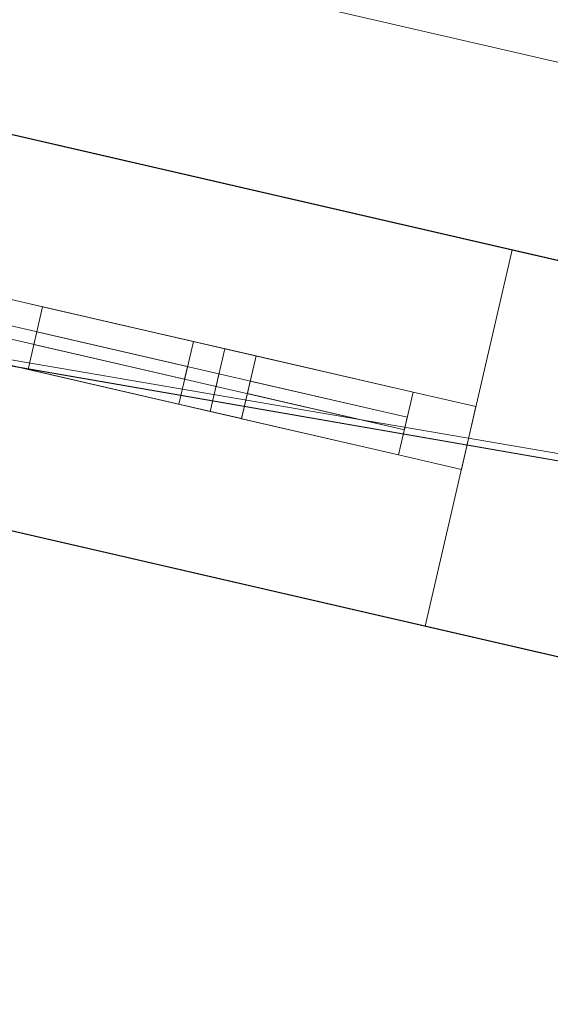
# Model space of a CAD drawing. Header units: millimetres. Extents: x -430348 to -225823, y -86243 to 5084.
# Tile 590 of 656: x -347228 to -346817, y -58058 to -57293. Entities that reach past the tile are written whole.
import ezdxf

# ---------------------------------------------------------------- set-up
doc = ezdxf.new("R2010")
doc.units = ezdxf.units.MM
for name, color, linetype, lineweight in [('A-GLAZ-CURT', 52, 'Continuous', 9), ('A-GLAZ-CWMG', 51, 'Continuous', 9), ('A-ROOF', 132, 'Continuous', 9), ('A-WALL', 113, 'Continuous', 9)]:
    doc.layers.add(name, color=color, linetype=linetype, lineweight=lineweight)

# ---------------------------------------------------------------- blocks, each defined once
blk = doc.blocks.new('System Panel - Glazed-555782-_3D_ Copy 1')
at = {"layer": 'A-GLAZ-CURT', "transparency": 33554471}
mesh = blk.add_polyface(dxfattribs=at)
corners = [(-147.5, 5), (-147.5, 5, 555), (2.5, 5, 555), (147.5, 5, 555), (147.5, 5), (2.5, 5)]
mesh.append_faces([[corners[k] for k in face] for face in [(5, 2, 3, 4)]], dxfattribs={"vtx0": -1})
mesh.append_faces([[corners[k] for k in face] for face in [(5, 0, 1, 2)]], dxfattribs={"vtx3": -1})
mesh = blk.add_polyface(dxfattribs=at)
corners = [(2.5, -5), (-147.5, -5), (-147.5, 5), (2.5, 5)]
mesh.append_faces([[corners[k] for k in face] for face in [(0, 1, 2, 3)]])
mesh = blk.add_polyface(dxfattribs=at)
corners = [(-147.5, -5, 555), (2.5, -5, 555), (2.5, 5, 555), (-147.5, 5, 555)]
mesh.append_faces([[corners[k] for k in face] for face in [(0, 1, 2, 3)]])
mesh = blk.add_polyface(dxfattribs=at)
corners = [(-147.5, -5), (-147.5, -5, 555), (-147.5, 5, 555), (-147.5, 5)]
mesh.append_faces([[corners[k] for k in face] for face in [(3, 0, 1, 2)]])
mesh = blk.add_polyface(dxfattribs=at)
corners = [(147.5, -5), (2.5, -5), (2.5, 5), (147.5, 5)]
mesh.append_faces([[corners[k] for k in face] for face in [(3, 0, 1, 2)]])
mesh = blk.add_polyface(dxfattribs=at)
corners = [(2.5, -5, 555), (147.5, -5, 555), (147.5, 5, 555), (2.5, 5, 555)]
mesh.append_faces([[corners[k] for k in face] for face in [(0, 1, 2, 3)]])
mesh = blk.add_polyface(dxfattribs=at)
corners = [(147.5, -5, 555), (147.5, -5), (147.5, 5), (147.5, 5, 555)]
mesh.append_faces([[corners[k] for k in face] for face in [(3, 0, 1, 2)]])
mesh = blk.add_polyface(dxfattribs=at)
corners = [(-147.5, -5), (2.5, -5), (147.5, -5), (147.5, -5, 555), (2.5, -5, 555), (-147.5, -5, 555)]
mesh.append_faces([[corners[k] for k in face] for face in [(3, 4, 1, 2)]], dxfattribs={"vtx1": -1})
mesh.append_faces([[corners[k] for k in face] for face in [(5, 0, 1, 4)]], dxfattribs={"vtx2": -1})
blk = doc.blocks.new('Rectangular Mullion - 50mm x 50mm-555749-_3D_ Copy 1')
at = {"layer": 'A-GLAZ-CWMG'}
mesh = blk.add_polyface(dxfattribs=at)
corners = [(0, 25), (-50, 25), (-50, -25), (0, -25)]
mesh.append_faces([[corners[k] for k in face] for face in [(2, 3, 0, 1)]])
mesh = blk.add_polyface(dxfattribs=at)
corners = [(-50, 25), (0, 25), (0, 25, -630), (-50, 25, -630)]
mesh.append_faces([[corners[k] for k in face] for face in [(0, 1, 2, 3)]])
mesh = blk.add_polyface(dxfattribs=at)
corners = [(-50, -25), (-50, 25), (-50, 25, -630), (-50, -25, -630)]
mesh.append_faces([[corners[k] for k in face] for face in [(0, 1, 2, 3)]])
mesh = blk.add_polyface(dxfattribs=at)
corners = [(0, 25), (0, -25), (0, -25, -630), (0, 25, -630)]
mesh.append_faces([[corners[k] for k in face] for face in [(0, 1, 2, 3)]])
mesh = blk.add_polyface(dxfattribs=at)
corners = [(0, -25), (-50, -25), (-50, -25, -630), (0, -25, -630)]
mesh.append_faces([[corners[k] for k in face] for face in [(0, 1, 2, 3)]])
blk = doc.blocks.new('Rectangular Mullion - 50mm x 50mm-555774-_3D_ Copy 1')
at = {"layer": 'A-GLAZ-CWMG'}
mesh = blk.add_polyface(dxfattribs=at)
corners = [(0, 25), (-50, 25), (-50, -25), (0, -25)]
mesh.append_faces([[corners[k] for k in face] for face in [(3, 0, 1, 2)]])
mesh = blk.add_polyface(dxfattribs=at)
corners = [(-50, 25), (0, 25), (0, 25, -150), (-50, 25, -150)]
mesh.append_faces([[corners[k] for k in face] for face in [(3, 0, 1, 2)]])
mesh = blk.add_polyface(dxfattribs=at)
corners = [(-50, -25), (-50, 25), (-50, 25, -150), (-50, -25, -150)]
mesh.append_faces([[corners[k] for k in face] for face in [(3, 0, 1, 2)]])
mesh = blk.add_polyface(dxfattribs=at)
corners = [(0, 25), (0, -25), (0, -25, -150), (0, 25, -150)]
mesh.append_faces([[corners[k] for k in face] for face in [(3, 0, 1, 2)]])
mesh = blk.add_polyface(dxfattribs=at)
corners = [(0, -25), (-50, -25), (-50, -25, -150), (0, -25, -150)]
mesh.append_faces([[corners[k] for k in face] for face in [(3, 0, 1, 2)]])
blk = doc.blocks.new('System Panel - Glazed-555783-_3D_ Copy 1')
at = {"layer": 'A-GLAZ-CURT', "transparency": 33554471}
mesh = blk.add_polyface(dxfattribs=at)
corners = [(-62.5, 5), (-62.5, 5, 555), (62.5, 5, 555), (62.5, 5)]
mesh.append_faces([[corners[k] for k in face] for face in [(1, 2, 3, 0)]])
mesh = blk.add_polyface(dxfattribs=at)
corners = [(62.5, -5), (-62.5, -5), (-62.5, 5), (62.5, 5)]
mesh.append_faces([[corners[k] for k in face] for face in [(3, 0, 1, 2)]])
mesh = blk.add_polyface(dxfattribs=at)
corners = [(-62.5, -5, 555), (62.5, -5, 555), (62.5, 5, 555), (-62.5, 5, 555)]
mesh.append_faces([[corners[k] for k in face] for face in [(0, 1, 2, 3)]])
mesh = blk.add_polyface(dxfattribs=at)
corners = [(-62.5, -5), (-62.5, -5, 555), (-62.5, 5, 555), (-62.5, 5)]
mesh.append_faces([[corners[k] for k in face] for face in [(3, 0, 1, 2)]])
mesh = blk.add_polyface(dxfattribs=at)
corners = [(62.5, -5, 555), (62.5, -5), (62.5, 5), (62.5, 5, 555)]
mesh.append_faces([[corners[k] for k in face] for face in [(3, 0, 1, 2)]])
mesh = blk.add_polyface(dxfattribs=at)
corners = [(-62.5, -5), (62.5, -5), (62.5, -5, 555), (-62.5, -5, 555)]
mesh.append_faces([[corners[k] for k in face] for face in [(3, 0, 1, 2)]])
blk = doc.blocks.new('Rectangular Mullion - 50mm x 50mm-555751-_3D_ Copy 1')
at = {"layer": 'A-GLAZ-CWMG'}
mesh = blk.add_polyface(dxfattribs=at)
corners = [(0, 25, -630), (0, -25, -630), (-50, -25, -630), (-50, 25, -630)]
mesh.append_faces([[corners[k] for k in face] for face in [(0, 1, 2, 3)]])
mesh = blk.add_polyface(dxfattribs=at)
corners = [(-50, 25), (0, 25), (0, 25, -630), (-50, 25, -630)]
mesh.append_faces([[corners[k] for k in face] for face in [(0, 1, 2, 3)]])
mesh = blk.add_polyface(dxfattribs=at)
corners = [(-50, -25), (-50, 25), (-50, 25, -630), (-50, -25, -630)]
mesh.append_faces([[corners[k] for k in face] for face in [(0, 1, 2, 3)]])
mesh = blk.add_polyface(dxfattribs=at)
corners = [(0, 25), (0, -25), (0, -25, -630), (0, 25, -630)]
mesh.append_faces([[corners[k] for k in face] for face in [(0, 1, 2, 3)]])
mesh = blk.add_polyface(dxfattribs=at)
corners = [(0, -25), (-50, -25), (-50, -25, -630), (0, -25, -630)]
mesh.append_faces([[corners[k] for k in face] for face in [(0, 1, 2, 3)]])
blk = doc.blocks.new('System Panel - Glazed-555784-_3D_ Copy 1')
at = {"layer": 'A-GLAZ-CURT', "transparency": 33554471}
mesh = blk.add_polyface(dxfattribs=at)
corners = [(-145, 5), (-145, 5, 555), (0, 5, 555), (145, 5, 555), (145, 5), (0, 5)]
mesh.append_faces([[corners[k] for k in face] for face in [(1, 2, 5, 0)]], dxfattribs={"vtx1": -1})
mesh.append_faces([[corners[k] for k in face] for face in [(3, 4, 5, 2)]], dxfattribs={"vtx2": -1})
mesh = blk.add_polyface(dxfattribs=at)
corners = [(0, -5), (-145, -5), (-145, 5), (0, 5)]
mesh.append_faces([[corners[k] for k in face] for face in [(0, 1, 2, 3)]])
mesh = blk.add_polyface(dxfattribs=at)
corners = [(-145, -5, 555), (0, -5, 555), (0, 5, 555), (-145, 5, 555)]
mesh.append_faces([[corners[k] for k in face] for face in [(0, 1, 2, 3)]])
mesh = blk.add_polyface(dxfattribs=at)
corners = [(-145, -5), (-145, -5, 555), (-145, 5, 555), (-145, 5)]
mesh.append_faces([[corners[k] for k in face] for face in [(3, 0, 1, 2)]])
mesh = blk.add_polyface(dxfattribs=at)
corners = [(145, -5), (0, -5), (0, 5), (145, 5)]
mesh.append_faces([[corners[k] for k in face] for face in [(3, 0, 1, 2)]])
mesh = blk.add_polyface(dxfattribs=at)
corners = [(0, -5, 555), (145, -5, 555), (145, 5, 555), (0, 5, 555)]
mesh.append_faces([[corners[k] for k in face] for face in [(3, 0, 1, 2)]])
mesh = blk.add_polyface(dxfattribs=at)
corners = [(145, -5, 555), (145, -5), (145, 5), (145, 5, 555)]
mesh.append_faces([[corners[k] for k in face] for face in [(3, 0, 1, 2)]])
mesh = blk.add_polyface(dxfattribs=at)
corners = [(-145, -5), (0, -5), (145, -5), (145, -5, 555), (0, -5, 555), (-145, -5, 555)]
mesh.append_faces([[corners[k] for k in face] for face in [(3, 4, 1, 2)]], dxfattribs={"vtx1": -1})
mesh.append_faces([[corners[k] for k in face] for face in [(5, 0, 1, 4)]], dxfattribs={"vtx2": -1})
blk = doc.blocks.new('Rectangular Mullion - 50mm x 50mm-555773-_3D_ Copy 1')
at = {"layer": 'A-GLAZ-CWMG'}
mesh = blk.add_polyface(dxfattribs=at)
corners = [(0, 25), (-50, 25), (-50, -25), (0, -25)]
mesh.append_faces([[corners[k] for k in face] for face in [(3, 0, 1, 2)]])
mesh = blk.add_polyface(dxfattribs=at)
corners = [(0, 25, -125), (0, -25, -125), (-50, -25, -125), (-50, 25, -125)]
mesh.append_faces([[corners[k] for k in face] for face in [(3, 0, 1, 2)]])
mesh = blk.add_polyface(dxfattribs=at)
corners = [(-50, 25), (0, 25), (0, 25, -125), (-50, 25, -125)]
mesh.append_faces([[corners[k] for k in face] for face in [(0, 1, 2, 3)]])
mesh = blk.add_polyface(dxfattribs=at)
corners = [(-50, -25), (-50, 25), (-50, 25, -125), (-50, -25, -125)]
mesh.append_faces([[corners[k] for k in face] for face in [(3, 0, 1, 2)]])
mesh = blk.add_polyface(dxfattribs=at)
corners = [(0, 25), (0, -25), (0, -25, -125), (0, 25, -125)]
mesh.append_faces([[corners[k] for k in face] for face in [(3, 0, 1, 2)]])
mesh = blk.add_polyface(dxfattribs=at)
corners = [(0, -25), (-50, -25), (-50, -25, -125), (0, -25, -125)]
mesh.append_faces([[corners[k] for k in face] for face in [(0, 1, 2, 3)]])
blk = doc.blocks.new('Rectangular Mullion - 50mm x 50mm-555775-_3D_ Copy 1')
at = {"layer": 'A-GLAZ-CWMG'}
mesh = blk.add_polyface(dxfattribs=at)
corners = [(0, 25, -145), (0, -25, -145), (-50, -25, -145), (-50, 25, -145)]
mesh.append_faces([[corners[k] for k in face] for face in [(3, 0, 1, 2)]])
mesh = blk.add_polyface(dxfattribs=at)
corners = [(-50, 25), (0, 25), (0, 25, -145), (-50, 25, -145)]
mesh.append_faces([[corners[k] for k in face] for face in [(0, 1, 2, 3)]])
mesh = blk.add_polyface(dxfattribs=at)
corners = [(-50, -25), (-50, 25), (-50, 25, -145), (-50, -25, -145)]
mesh.append_faces([[corners[k] for k in face] for face in [(0, 1, 2, 3)]])
mesh = blk.add_polyface(dxfattribs=at)
corners = [(0, 25), (0, -25), (0, -25, -145), (0, 25, -145)]
mesh.append_faces([[corners[k] for k in face] for face in [(0, 1, 2, 3)]])
mesh = blk.add_polyface(dxfattribs=at)
corners = [(0, -25), (-50, -25), (-50, -25, -145), (0, -25, -145)]
mesh.append_faces([[corners[k] for k in face] for face in [(0, 1, 2, 3)]])
blk = doc.blocks.new('Rectangular Mullion - 50mm x 50mm-555779-_3D_ Copy 1')
at = {"layer": 'A-GLAZ-CWMG'}
mesh = blk.add_polyface(dxfattribs=at)
corners = [(0, 25, -145), (0, -25, -145), (-50, -25, -145), (-50, 25, -145)]
mesh.append_faces([[corners[k] for k in face] for face in [(3, 0, 1, 2)]])
mesh = blk.add_polyface(dxfattribs=at)
corners = [(-50, 25), (0, 25), (0, 25, -145), (-50, 25, -145)]
mesh.append_faces([[corners[k] for k in face] for face in [(0, 1, 2, 3)]])
mesh = blk.add_polyface(dxfattribs=at)
corners = [(-50, -25), (-50, 25), (-50, 25, -145), (-50, -25, -145)]
mesh.append_faces([[corners[k] for k in face] for face in [(3, 0, 1, 2)]])
mesh = blk.add_polyface(dxfattribs=at)
corners = [(0, 25), (0, -25), (0, -25, -145), (0, 25, -145)]
mesh.append_faces([[corners[k] for k in face] for face in [(3, 0, 1, 2)]])
mesh = blk.add_polyface(dxfattribs=at)
corners = [(0, -25), (-50, -25), (-50, -25, -145), (0, -25, -145)]
mesh.append_faces([[corners[k] for k in face] for face in [(0, 1, 2, 3)]])
blk = doc.blocks.new('Rectangular Mullion - 50mm x 50mm-555780-_3D_ Copy 1')
at = {"layer": 'A-GLAZ-CWMG'}
mesh = blk.add_polyface(dxfattribs=at)
corners = [(25, 25), (-25, 25), (-25, -25), (25, -25)]
mesh.append_faces([[corners[k] for k in face] for face in [(2, 3, 0, 1)]])
mesh = blk.add_polyface(dxfattribs=at)
corners = [(25, 25, -125), (25, -25, -125), (-25, -25, -125), (-25, 25, -125)]
mesh.append_faces([[corners[k] for k in face] for face in [(0, 1, 2, 3)]])
mesh = blk.add_polyface(dxfattribs=at)
corners = [(-25, 25), (25, 25), (25, 25, -125), (-25, 25, -125)]
mesh.append_faces([[corners[k] for k in face] for face in [(0, 1, 2, 3)]])
mesh = blk.add_polyface(dxfattribs=at)
corners = [(-25, -25), (-25, 25), (-25, 25, -125), (-25, -25, -125)]
mesh.append_faces([[corners[k] for k in face] for face in [(0, 1, 2, 3)]])
mesh = blk.add_polyface(dxfattribs=at)
corners = [(25, 25), (25, -25), (25, -25, -125), (25, 25, -125)]
mesh.append_faces([[corners[k] for k in face] for face in [(0, 1, 2, 3)]])
mesh = blk.add_polyface(dxfattribs=at)
corners = [(25, -25), (-25, -25), (-25, -25, -125), (25, -25, -125)]
mesh.append_faces([[corners[k] for k in face] for face in [(0, 1, 2, 3)]])
blk = doc.blocks.new('Rectangular Mullion - 50mm x 50mm-555781-_3D_ Copy 1')
at = {"layer": 'A-GLAZ-CWMG'}
mesh = blk.add_polyface(dxfattribs=at)
corners = [(25, 25), (-25, 25), (-25, -25), (25, -25)]
mesh.append_faces([[corners[k] for k in face] for face in [(2, 3, 0, 1)]])
mesh = blk.add_polyface(dxfattribs=at)
corners = [(25, 25, -120), (25, -25, -120), (-25, -25, -120), (-25, 25, -120)]
mesh.append_faces([[corners[k] for k in face] for face in [(0, 1, 2, 3)]])
mesh = blk.add_polyface(dxfattribs=at)
corners = [(-25, 25), (25, 25), (25, 25, -120), (-25, 25, -120)]
mesh.append_faces([[corners[k] for k in face] for face in [(3, 0, 1, 2)]])
mesh = blk.add_polyface(dxfattribs=at)
corners = [(-25, -25), (-25, 25), (-25, 25, -120), (-25, -25, -120)]
mesh.append_faces([[corners[k] for k in face] for face in [(3, 0, 1, 2)]])
mesh = blk.add_polyface(dxfattribs=at)
corners = [(25, 25), (25, -25), (25, -25, -120), (25, 25, -120)]
mesh.append_faces([[corners[k] for k in face] for face in [(3, 0, 1, 2)]])
mesh = blk.add_polyface(dxfattribs=at)
corners = [(25, -25), (-25, -25), (-25, -25, -120), (25, -25, -120)]
mesh.append_faces([[corners[k] for k in face] for face in [(3, 0, 1, 2)]])
blk = doc.blocks.new('Rectangular Mullion - 50mm x 50mm-458558-_3D_ Copy 1')
at = {"layer": 'A-GLAZ-CWMG'}
mesh = blk.add_polyface(dxfattribs=at)
corners = [(25, 25), (-25, 25), (-25, -25), (25, -25)]
mesh.append_faces([[corners[k] for k in face] for face in [(2, 3, 0, 1)]])
mesh = blk.add_polyface(dxfattribs=at)
corners = [(25, 25, -655), (25, -25, -655), (-25, -25, -655), (-25, 25, -655)]
mesh.append_faces([[corners[k] for k in face] for face in [(0, 1, 2, 3)]])
mesh = blk.add_polyface(dxfattribs=at)
corners = [(-25, 25), (25, 25), (25, 25, -655), (-25, 25, -655)]
mesh.append_faces([[corners[k] for k in face] for face in [(0, 1, 2, 3)]])
mesh = blk.add_polyface(dxfattribs=at)
corners = [(-25, -25), (-25, 25), (-25, 25, -655), (-25, -25, -655)]
mesh.append_faces([[corners[k] for k in face] for face in [(0, 1, 2, 3)]])
mesh = blk.add_polyface(dxfattribs=at)
corners = [(25, 25), (25, -25), (25, -25, -655), (25, 25, -655)]
mesh.append_faces([[corners[k] for k in face] for face in [(0, 1, 2, 3)]])
mesh = blk.add_polyface(dxfattribs=at)
corners = [(25, -25), (-25, -25), (-25, -25, -655), (25, -25, -655)]
mesh.append_faces([[corners[k] for k in face] for face in [(0, 1, 2, 3)]])

msp = doc.modelspace()

# ---------------------------------------------------------------- block references
at = {"layer": 'A-GLAZ-CURT', "transparency": 33554471, "rotation": 166.9999999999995}
for name, p in [('System Panel - Glazed-555784-_3D_ Copy 1', (-347240.42, -57534.85, 61417.89)), ('System Panel - Glazed-555782-_3D_ Copy 1', (-347072.34, -57573.66, 60812.89)), ('System Panel - Glazed-555783-_3D_ Copy 1', (-346989.52, -57592.78, 61417.89))]:
    msp.add_blockref(name, p, dxfattribs=at)
at = {"layer": 'A-GLAZ-CWMG', "extrusion": (0, 0, -1), "rotation": 13.00000000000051}
for p in [(347240.42, -57534.85, -60762.89), (347074.78, -57573.09, -61367.89)]:
    msp.add_blockref('Rectangular Mullion - 50mm x 50mm-458558-_3D_ Copy 1', p, dxfattribs=at)
at = {"layer": 'A-GLAZ-CWMG', "extrusion": (-0.97437, 0.224951, 0), "rotation": 90}
for name, p in [('Rectangular Mullion - 50mm x 50mm-555779-_3D_ Copy 1', (134172.34, 62022.89, 325398.14)), ('Rectangular Mullion - 50mm x 50mm-555781-_3D_ Copy 1', (134172.34, 61392.89, 325373.14)), ('Rectangular Mullion - 50mm x 50mm-555773-_3D_ Copy 1', (134172.34, 62022.89, 325203.14)), ('Rectangular Mullion - 50mm x 50mm-555780-_3D_ Copy 1', (134172.34, 61392.89, 325203.14))]:
    msp.add_blockref(name, p, dxfattribs=at)
at = {"layer": 'A-GLAZ-CWMG', "extrusion": (0.97437, -0.224951, 0), "rotation": 270}
for name, p in [('Rectangular Mullion - 50mm x 50mm-555775-_3D_ Copy 1', (-134172.34, 60762.89, -325228.14)), ('Rectangular Mullion - 50mm x 50mm-555774-_3D_ Copy 1', (-134172.34, 60762.89, -325078.14))]:
    msp.add_blockref(name, p, dxfattribs=at)
at = {"layer": 'A-GLAZ-CWMG', "rotation": 346.9999999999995}
for name, p in [('Rectangular Mullion - 50mm x 50mm-555749-_3D_ Copy 1', (-346879.9, -57618.08, 62022.89)), ('Rectangular Mullion - 50mm x 50mm-555751-_3D_ Copy 1', (-346879.9, -57618.08, 61392.89))]:
    msp.add_blockref(name, p, dxfattribs=at)

# ---------------------------------------------------------------- meshes
at = {"layer": 'A-ROOF'}
mesh = msp.add_polyface(dxfattribs=at)
corners = [(-332194.58, -60700.57, 64510), (-332936.91, -63915.99, 66863.87), (-347357.56, -60586.72, 66863.87), (-349830.64, -56628.96, 64510)]
mesh.append_faces([[corners[k] for k in face] for face in [(0, 1, 2, 3)]])
mesh = msp.add_polyface(dxfattribs=at)
corners = [(-332194.58, -60700.57, 64632.83), (-349830.64, -56628.96, 64632.83), (-347357.56, -60586.72, 66986.7), (-332936.91, -63915.99, 66986.7)]
mesh.append_faces([[corners[k] for k in face] for face in [(2, 3, 0, 1)]])
mesh = msp.add_polyface(dxfattribs=at)
corners = [(-349830.64, -56628.96, 64510), (-349830.64, -56628.96, 64632.83), (-332194.58, -60700.57, 64632.83), (-332194.58, -60700.57, 64510)]
mesh.append_faces([[corners[k] for k in face] for face in [(2, 3, 0, 1)]])
at = {"layer": 'A-WALL'}
mesh = msp.add_polyface(dxfattribs=at)
corners = [(-318492.73, -64325.72, 59055.17), (-325272.33, -62760.53, 59055.17), (-325564.65, -62693.04, 59055.17), (-326621.84, -62448.97, 59055.17), (-326914.15, -62381.49, 59055.17), (-337272.77, -59990.01, 59055.17), (-337565.08, -59922.52, 59055.17), (-338713.69, -59657.35, 59055.17), (-339006, -59589.86, 59055.17), (-349473.91, -57173.15, 59055.17), (-349766.22, -57105.67, 59055.17), (-349698.74, -56813.36, 59055.17), (-344281.83, -58063.95, 59055.17), (-344086.95, -58108.94, 59055.17), (-338776.64, -59334.92, 59055.17), (-338581.76, -59379.91, 59055.17), (-337490.22, -59631.92, 59055.17), (-337295.35, -59676.91, 59055.17), (-332676.83, -60743.17, 59055.17), (-332481.96, -60788.16, 59055.17), (-332086.29, -60879.51, 59055.17), (-331793.97, -60947, 59055.17), (-327096.01, -62031.61, 59055.17), (-326803.7, -62099.09, 59055.17), (-325472.9, -62406.33, 59055.17), (-325179.48, -62474.08, 59055.17), (-321464.15, -63331.83, 59055.17), (-321171.84, -63399.31, 59055.17), (-318425.24, -64033.41, 59055.17)]
mesh.append_faces([[corners[k] for k in face] for face in [(0, 27, 28)]], dxfattribs={"vtx0": -1})
mesh.append_faces([[corners[k] for k in face] for face in [(24, 3, 23)]], dxfattribs={"vtx0": -1, "vtx1": -1})
mesh.append_faces([[corners[k] for k in face] for face in [(5, 18, 19), (20, 4, 5, 19), (23, 3, 4, 22), (6, 16, 17), (9, 12, 13)]], dxfattribs={"vtx0": -1, "vtx2": -1})
mesh.append_faces([[corners[k] for k in face] for face in [(24, 1, 2, 3), (4, 20, 21, 22), (1, 24, 25, 26)]], dxfattribs={"vtx0": -1, "vtx3": -1})
mesh.append_faces([[corners[k] for k in face] for face in [(7, 8, 14, 15), (8, 9, 13, 14), (5, 6, 17, 18), (6, 7, 15, 16), (0, 1, 26, 27)]], dxfattribs={"vtx1": -1, "vtx3": -1})
mesh.append_faces([[corners[k] for k in face] for face in [(9, 10, 11, 12)]], dxfattribs={"vtx3": -1})
mesh = msp.add_polyface(dxfattribs=at)
corners = [(-349698.74, -56813.36, 64616.99), (-349703.24, -56832.85, 64631.26), (-349493.4, -57168.66, 64830.98), (-349473.91, -57173.15, 64830.98), (-332227.65, -61154.77, 64830.98), (-332160.17, -60862.46, 64616.99)]
mesh.append_faces([[corners[k] for k in face] for face in [(1, 2, 3, 0)]], dxfattribs={"vtx2": -1})
mesh.append_faces([[corners[k] for k in face] for face in [(3, 4, 5, 0)]], dxfattribs={"vtx3": -1})
mesh = msp.add_polyface(dxfattribs=at)
corners = [(-318425.24, -64033.41, 59055.17), (-321171.84, -63399.31, 59055.17), (-321464.15, -63331.83, 59055.17), (-325179.48, -62474.08, 59055.17), (-325472.9, -62406.33, 59055.17), (-326803.7, -62099.09, 59055.17), (-327096.01, -62031.61, 59055.17), (-331793.97, -60947, 59055.17), (-332086.29, -60879.51, 59055.17), (-332481.96, -60788.16, 59055.17), (-332676.83, -60743.17, 59055.17), (-337295.35, -59676.91, 59055.17), (-337490.22, -59631.92, 59055.17), (-338581.76, -59379.91, 59055.17), (-338776.64, -59334.92, 59055.17), (-344086.95, -58108.94, 59055.17), (-344281.83, -58063.95, 59055.17), (-349698.74, -56813.36, 59055.17), (-349698.74, -56813.36, 64616.99), (-332160.17, -60862.46, 64616.99), (-332160.17, -60862.46, 64816.99), (-318479.99, -64020.77, 64816.99), (-318425.24, -64033.41, 64857.08), (-318648.22, -63981.93, 63579.72), (-318648.22, -63981.93, 64579.72), (-319505.67, -63783.98, 64579.72), (-319505.67, -63783.98, 63579.72), (-321298.51, -63370.07, 63450), (-321298.51, -63370.07, 64710), (-322701.6, -63046.14, 64710), (-322701.6, -63046.14, 63450), (-324230.49, -62693.17, 63450), (-324230.49, -62693.17, 64710), (-325107.42, -62490.71, 64710), (-325107.42, -62490.71, 63450), (-325637.39, -62368.36, 63450), (-325637.39, -62368.36, 64710), (-326296.15, -62216.27, 64710), (-326296.15, -62216.27, 63450), (-326958.72, -62063.3, 63450), (-326958.72, -62063.3, 64710), (-327835.66, -61860.85, 64710), (-327835.66, -61860.85, 63450), (-329394.65, -61500.93, 63450), (-329394.65, -61500.93, 64710), (-330758.77, -61186, 64710), (-330758.77, -61186, 63450), (-333339.03, -60590.29, 63250), (-333339.03, -60590.29, 64510), (-334625.2, -60293.36, 64510), (-334625.2, -60293.36, 63250), (-336301.12, -59906.44, 63250), (-336301.12, -59906.44, 64510), (-337119.59, -59717.48, 64510), (-337119.59, -59717.48, 63250), (-337801.65, -59560.02, 63250), (-337801.65, -59560.02, 64510), (-338366.78, -59429.55, 64510), (-338366.78, -59429.55, 63250), (-339019.61, -59278.83, 63250), (-339019.61, -59278.83, 64510), (-339877.05, -59080.87, 64510), (-339877.05, -59080.87, 63250), (-341523.74, -58700.71, 63250), (-341523.74, -58700.71, 64510), (-342809.91, -58403.77, 64510), (-342809.91, -58403.77, 63250), (-345421.22, -57800.9, 63250), (-345421.22, -57800.9, 64510), (-346707.39, -57503.97, 64510), (-346707.39, -57503.97, 63250), (-348480.74, -57094.55, 63250), (-348480.74, -57094.55, 64510), (-349201.77, -56928.09, 64510), (-349201.77, -56928.09, 63250), (-344697.02, -57968.1, 61019.88), (-344697.02, -57968.1, 62019.88), (-345281.64, -57833.13, 62019.88), (-345281.64, -57833.13, 61019.88), (-346846.16, -57471.93, 60762.89), (-346846.16, -57471.93, 62022.89), (-347567.19, -57305.46, 62022.89), (-347567.19, -57305.46, 60762.89), (-348480.74, -57094.55, 59750), (-348480.74, -57094.55, 61750), (-349201.77, -56928.09, 61750), (-349201.77, -56928.09, 59750), (-332086.29, -60879.51, 60653.89), (-332086.29, -60879.51, 61913.89), (-333372.45, -60582.58, 61913.89), (-333372.45, -60582.58, 60653.89), (-318648.22, -63981.93, 60928.82), (-318648.22, -63981.93, 61928.82), (-319505.67, -63783.98, 61928.82), (-319505.67, -63783.98, 60928.82), (-320596.96, -63532.03, 60928.82), (-320596.96, -63532.03, 61928.82), (-321171.84, -63399.31, 61928.82), (-321171.84, -63399.31, 60928.82), (-325637.39, -62368.36, 62306.19), (-326554.35, -62156.66, 62306.19), (-326554.35, -62156.66, 59686.19), (-325637.39, -62368.36, 59686.19)]
mesh.append_faces([[corners[k] for k in face] for face in [(95, 1, 98), (23, 92, 26), (31, 99, 34), (38, 40, 37), (34, 36, 33), (39, 100, 42), (60, 57, 59), (72, 69, 71)]], dxfattribs={"vtx0": -1, "vtx1": -1})
mesh.append_faces([[corners[k] for k in face] for face in [(94, 1, 95, 93), (46, 47, 19, 45), (29, 32, 21, 28), (23, 22, 92), (11, 51, 90), (58, 14, 59, 57), (53, 56, 19, 52)]], dxfattribs={"vtx0": -1, "vtx1": -1, "vtx2": -1})
mesh.append_faces([[corners[k] for k in face] for face in [(43, 100, 6, 87), (98, 99, 31, 30)]], dxfattribs={"vtx0": -1, "vtx1": -1, "vtx2": -1, "vtx3": -1})
mesh.append_faces([[corners[k] for k in face] for face in [(98, 3, 102, 99), (88, 47, 46, 43), (42, 100, 43, 44), (20, 33, 36, 37), (34, 99, 35, 36), (38, 100, 39, 40), (20, 37, 40, 41), (66, 15, 75, 76), (71, 81, 84, 85), (18, 65, 68, 69), (18, 69, 72, 73)]], dxfattribs={"vtx0": -1, "vtx1": -1, "vtx3": -1})
mesh.append_faces([[corners[k] for k in face] for face in [(0, 91, 92, 22), (93, 95, 96), (101, 5, 6, 100), (102, 3, 4), (30, 31, 32, 29), (24, 21, 22, 23), (33, 20, 21, 32), (44, 41, 42), (45, 19, 20), (47, 88, 89, 50), (75, 15, 16, 78), (17, 86, 83, 16), (82, 83, 84, 81), (19, 60, 61), (85, 74, 71)]], dxfattribs={"vtx0": -1, "vtx2": -1})
mesh.append_faces([[corners[k] for k in face] for face in [(26, 92, 93, 96), (21, 24, 25, 28), (19, 48, 49, 52), (50, 89, 90, 51), (83, 82, 79, 16), (67, 76, 77, 80), (19, 56, 57, 60), (64, 18, 19, 61), (67, 65, 66, 76), (71, 69, 70, 81), (18, 73, 74, 85)]], dxfattribs={"vtx0": -1, "vtx2": -1, "vtx3": -1})
mesh.append_faces([[corners[k] for k in face] for face in [(98, 1, 2, 3), (87, 6, 7, 8), (87, 8, 9, 10)]], dxfattribs={"vtx0": -1, "vtx3": -1})
mesh.append_faces([[corners[k] for k in face] for face in [(87, 88, 43), (47, 48, 19), (77, 78, 80), (62, 59, 14), (66, 63, 15), (67, 68, 65), (64, 65, 18)]], dxfattribs={"vtx1": -1, "vtx2": -1})
mesh.append_faces([[corners[k] for k in face] for face in [(96, 97, 27, 26), (44, 45, 20, 41), (12, 13, 55, 54), (14, 15, 63, 62), (79, 80, 78, 16)]], dxfattribs={"vtx1": -1, "vtx2": -1, "vtx3": -1})
mesh.append_faces([[corners[k] for k in face] for face in [(94, 91, 0, 1), (97, 98, 30, 27), (101, 102, 4, 5), (99, 100, 38, 35), (25, 26, 27, 28), (54, 51, 11, 12), (13, 14, 58, 55), (90, 87, 10, 11), (49, 50, 51, 52), (85, 86, 17, 18), (80, 81, 70, 67), (53, 54, 55, 56), (61, 62, 63, 64)]], dxfattribs={"vtx1": -1, "vtx3": -1})
mesh = msp.add_polyface(dxfattribs=at)
corners = [(-349766.22, -57105.67, 59055.17), (-349473.91, -57173.15, 59055.17), (-339006, -59589.86, 59055.17), (-338713.69, -59657.35, 59055.17), (-337565.08, -59922.52, 59055.17), (-337272.77, -59990.01, 59055.17), (-326914.15, -62381.49, 59055.17), (-326621.84, -62448.97, 59055.17), (-325564.65, -62693.04, 59055.17), (-325272.33, -62760.53, 59055.17), (-318492.73, -64325.72, 59055.17), (-318492.73, -64325.72, 65030.98), (-332227.65, -61154.77, 65030.98), (-332227.65, -61154.77, 64830.98), (-349473.91, -57173.15, 64830.98), (-349493.4, -57168.66, 64830.98), (-349766.22, -57105.67, 64631.26), (-318715.71, -64274.25, 64579.72), (-318715.71, -64274.25, 63579.72), (-319573.15, -64076.29, 63579.72), (-319573.15, -64076.29, 64579.72), (-321366, -63662.38, 64710), (-321366, -63662.38, 63450), (-322769.09, -63338.45, 63450), (-322769.09, -63338.45, 64710), (-324297.97, -62985.48, 64710), (-324297.97, -62985.48, 63450), (-325174.91, -62783.02, 63450), (-325174.91, -62783.02, 64710), (-325704.88, -62660.67, 64710), (-325704.88, -62660.67, 63450), (-326363.64, -62508.58, 63450), (-326363.64, -62508.58, 64710), (-327026.21, -62355.62, 64710), (-327026.21, -62355.62, 63450), (-327903.14, -62153.16, 63450), (-327903.14, -62153.16, 64710), (-329462.13, -61793.24, 64710), (-329462.13, -61793.24, 63450), (-330826.25, -61478.31, 63450), (-330826.25, -61478.31, 64710), (-333406.52, -60882.61, 64510), (-333406.52, -60882.61, 63250), (-334692.68, -60585.67, 63250), (-334692.68, -60585.67, 64510), (-336368.6, -60198.75, 64510), (-336368.6, -60198.75, 63250), (-337187.07, -60009.8, 63250), (-337187.07, -60009.8, 64510), (-337869.13, -59852.33, 64510), (-337869.13, -59852.33, 63250), (-338434.27, -59721.86, 63250), (-338434.27, -59721.86, 64510), (-339087.09, -59571.14, 64510), (-339087.09, -59571.14, 63250), (-339944.54, -59373.18, 63250), (-339944.54, -59373.18, 64510), (-341591.22, -58993.02, 64510), (-341591.22, -58993.02, 63250), (-342877.39, -58696.08, 63250), (-342877.39, -58696.08, 64510), (-345488.7, -58093.21, 64510), (-345488.7, -58093.21, 63250), (-346774.87, -57796.28, 63250), (-346774.87, -57796.28, 64510), (-348548.23, -57386.87, 64510), (-348548.23, -57386.87, 63250), (-349269.26, -57220.4, 63250), (-349269.26, -57220.4, 64510), (-344764.5, -58260.41, 62019.88), (-344764.5, -58260.41, 61019.88), (-345349.13, -58125.44, 61019.88), (-345349.13, -58125.44, 62019.88), (-346913.64, -57764.24, 62022.89), (-346913.64, -57764.24, 60762.89), (-347634.68, -57597.78, 60762.89), (-347634.68, -57597.78, 62022.89), (-348548.23, -57386.87, 61750), (-348548.23, -57386.87, 59750), (-349269.26, -57220.4, 59750), (-349269.26, -57220.4, 61750), (-332153.77, -61171.82, 61913.89), (-332153.77, -61171.82, 60653.89), (-333439.94, -60874.89, 60653.89), (-333439.94, -60874.89, 61913.89), (-318715.71, -64274.25, 61928.82), (-318715.71, -64274.25, 60928.82), (-319573.15, -64076.29, 60928.82), (-319573.15, -64076.29, 61928.82), (-320664.45, -63824.34, 61928.82), (-320664.45, -63824.34, 60928.82), (-321239.33, -63691.62, 60928.82), (-321239.33, -63691.62, 61928.82), (-326621.84, -62448.97, 62306.19), (-325704.88, -62660.67, 62306.19), (-325704.88, -62660.67, 59686.19), (-326621.84, -62448.97, 59686.19)]
mesh.append_faces([[corners[k] for k in face] for face in [(67, 80, 66), (55, 2, 54), (93, 38, 96), (96, 7, 95), (91, 10, 90), (42, 13, 41), (19, 85, 18), (21, 11, 24)]], dxfattribs={"vtx0": -1, "vtx1": -1})
mesh.append_faces([[corners[k] for k in face] for face in [(71, 74, 78, 70), (61, 60, 14, 64), (65, 64, 14, 68), (12, 29, 28, 11), (25, 24, 11, 28)]], dxfattribs={"vtx0": -1, "vtx1": -1, "vtx2": -1})
mesh.append_faces([[corners[k] for k in face] for face in [(46, 5, 83, 43), (58, 70, 2, 55)]], dxfattribs={"vtx0": -1, "vtx1": -1, "vtx2": -1, "vtx3": -1})
mesh.append_faces([[corners[k] for k in face] for face in [(66, 76, 63, 64), (57, 56, 13, 14), (13, 45, 44, 41), (13, 42, 39, 40), (91, 95, 9, 10), (91, 26, 94, 95), (19, 89, 88, 85), (12, 37, 36, 33)]], dxfattribs={"vtx0": -1, "vtx1": -1, "vtx3": -1})
mesh.append_faces([[corners[k] for k in face] for face in [(79, 0, 1, 78), (0, 79, 80, 16), (78, 74, 75), (63, 76, 73, 62), (59, 69, 70, 58), (5, 46, 47), (46, 43, 44, 45), (50, 47, 48, 49), (60, 61, 62, 59), (58, 55, 56, 57), (54, 51, 52, 53), (90, 87, 88, 89), (23, 91, 92, 22), (94, 30, 31), (22, 19, 20, 21)]], dxfattribs={"vtx0": -1, "vtx2": -1})
mesh.append_faces([[corners[k] for k in face] for face in [(66, 80, 77, 76), (73, 71, 72, 62), (78, 1, 2, 70), (54, 2, 3, 51), (62, 72, 69, 59), (38, 81, 82, 6), (81, 38, 39, 42), (93, 34, 35, 38), (10, 86, 87, 90), (22, 92, 89, 19), (27, 29, 30, 94), (23, 25, 26, 91), (11, 17, 18, 85)]], dxfattribs={"vtx0": -1, "vtx2": -1, "vtx3": -1})
mesh.append_faces([[corners[k] for k in face] for face in [(68, 14, 15, 16)]], dxfattribs={"vtx0": -1, "vtx3": -1})
mesh.append_faces([[corners[k] for k in face] for face in [(73, 74, 71), (83, 84, 43), (65, 66, 64), (60, 57, 14), (56, 53, 13), (8, 9, 95, 7), (26, 27, 94), (23, 24, 25), (27, 28, 29)]], dxfattribs={"vtx1": -1, "vtx2": -1})
mesh.append_faces([[corners[k] for k in face] for face in [(4, 5, 47, 50), (67, 68, 16, 80), (48, 45, 13, 49), (52, 49, 13, 53), (6, 7, 96, 38), (93, 94, 31, 34), (32, 29, 12, 33), (20, 17, 11, 21)]], dxfattribs={"vtx1": -1, "vtx2": -1, "vtx3": -1})
mesh.append_faces([[corners[k] for k in face] for face in [(77, 78, 75, 76), (3, 4, 50, 51), (42, 43, 84, 81), (82, 83, 5, 6), (37, 38, 35, 36), (85, 86, 10, 11), (40, 37, 12, 13), (33, 34, 31, 32)]], dxfattribs={"vtx1": -1, "vtx3": -1})
mesh = msp.add_polyface(dxfattribs=at)
corners = [(-346846.16, -57471.93, 62022.89), (-346913.64, -57764.24, 62022.89), (-347634.68, -57597.78, 62022.89), (-347567.19, -57305.46, 62022.89)]
mesh.append_faces([[corners[k] for k in face] for face in [(1, 2, 3, 0)]])
mesh = msp.add_polyface(dxfattribs=at)
corners = [(-346913.64, -57764.24, 60762.89), (-346846.16, -57471.93, 60762.89), (-347567.19, -57305.46, 60762.89), (-347634.68, -57597.78, 60762.89)]
mesh.append_faces([[corners[k] for k in face] for face in [(3, 0, 1, 2)]])
mesh = msp.add_polyface(dxfattribs=at)
corners = [(-346846.16, -57471.93, 60762.89), (-346913.64, -57764.24, 60762.89), (-346913.64, -57764.24, 62022.89), (-346846.16, -57471.93, 62022.89)]
mesh.append_faces([[corners[k] for k in face] for face in [(1, 2, 3, 0)]])

doc.saveas('drawing.dxf')
